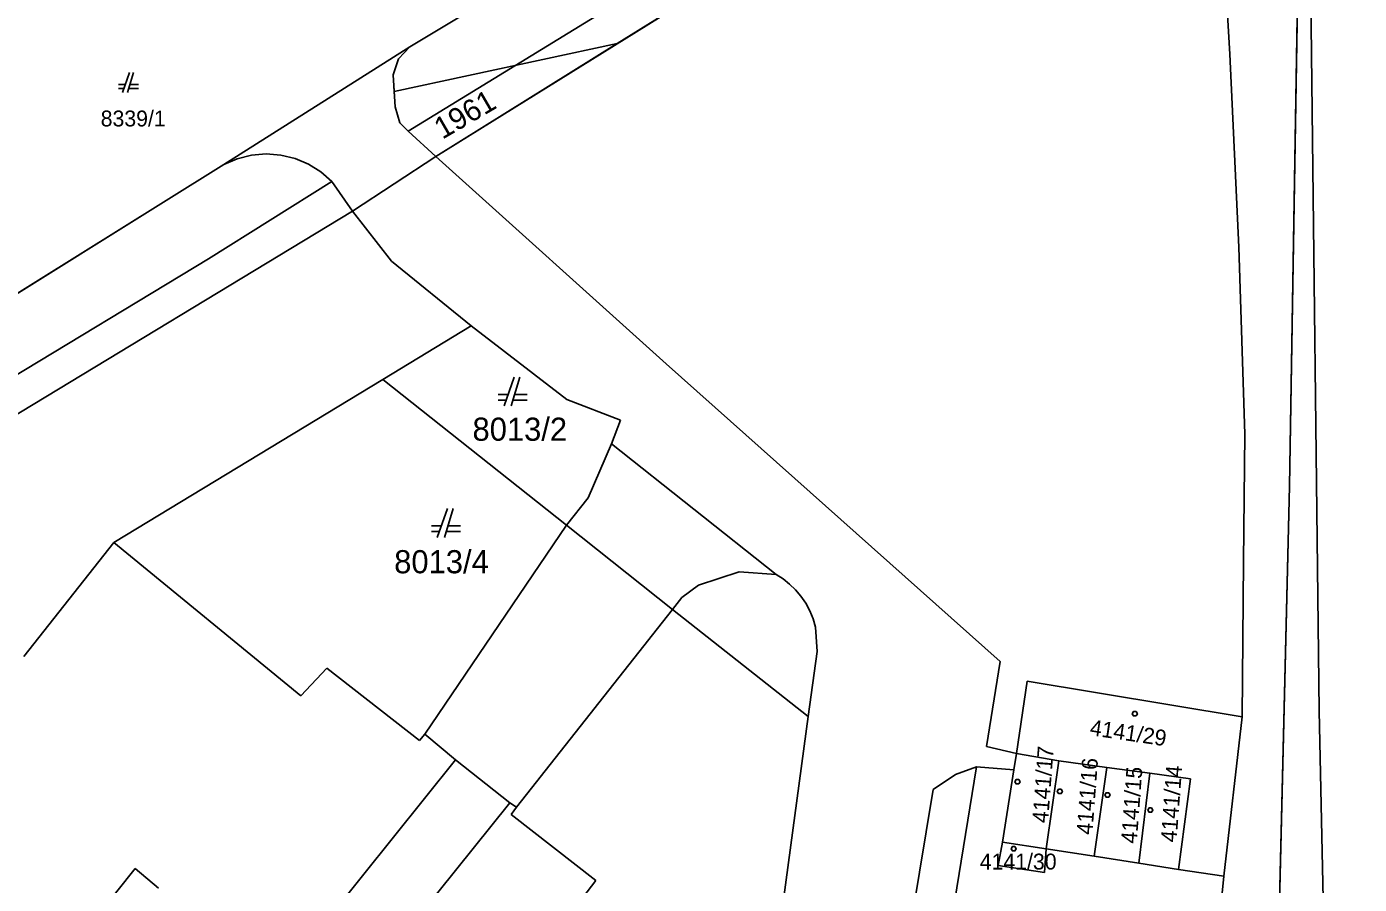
# Model space of a CAD drawing. Extents: x -263587 to -261993, y -1238795 to -1236748.
# Drawn here: x -262834.6 to -262742.4, y -1237403.1 to -1237343.7 of the extents above; entities that cross this region are included whole.
import ezdxf

# ---------------------------------------------------------------- set-up
doc = ezdxf.new("R2010")
doc.units = 0
for name, color, linetype in [('Vrstva 1', 7, 'Continuous'), ('Vrstva 2', 7, 'Continuous'), ('Vrstva 3', 7, 'Continuous')]:
    doc.layers.add(name, color=color, linetype=linetype)

msp = doc.modelspace()

# ---------------------------------------------------------------- linework, layer by layer
at = {"layer": 'Vrstva 1'}
for p, q in [((-262747.23, -1237375.51), (-262746.13, -1237308.63)), ((-262746.13, -1237308.63), (-262747.23, -1237375.51)), ((-262746.13, -1237308.63), (-262745.18, -1237391.05)), ((-262808.22, -1237350.95), (-262772.61, -1237329.11)), ((-262771.94, -1237331.34), (-262806.31, -1237352.69)), ((-262806.31, -1237352.69), (-262771.94, -1237331.34)), ((-262808.11, -1237345.12), (-262803.15, -1237342.13)), ((-262803.15, -1237342.13), (-262808.11, -1237345.12)), ((-262820.98, -1237353.26), (-262808.11, -1237345.12)), ((-262808.11, -1237345.12), (-262820.98, -1237353.26)), ((-262809.27, -1237347.06), (-262808.88, -1237345.95)), ((-262808.88, -1237345.95), (-262809.27, -1237347.06)), ((-262808.88, -1237345.95), (-262808.11, -1237345.12)), ((-262808.11, -1237345.12), (-262808.88, -1237345.95)), ((-262827.804, -1237347.72), (-262828.28, -1237347.72)), ((-262827.51, -1237346.88), (-262828, -1237348.28)), ((-262827.65, -1237348.28), (-262827.23, -1237346.88)), ((-262826.88, -1237347.72), (-262827.482, -1237347.72)), ((-262809.12, -1237349.26), (-262809.27, -1237347.06)), ((-262809.27, -1237347.06), (-262809.12, -1237349.26)), ((-262828.28, -1237348), (-262827.902, -1237348)), ((-262827.566, -1237348), (-262826.88, -1237348)), ((-262808.79, -1237350.36), (-262809.12, -1237349.26)), ((-262809.12, -1237349.26), (-262808.79, -1237350.36)), ((-262808.22, -1237350.95), (-262808.79, -1237350.36)), ((-262808.79, -1237350.36), (-262808.22, -1237350.95)), ((-262806.31, -1237352.69), (-262808.22, -1237350.95)), ((-262808.22, -1237350.95), (-262806.31, -1237352.69)), ((-262825.15, -1237355.86), (-262820.98, -1237353.26)), ((-262820.98, -1237353.26), (-262825.15, -1237355.86)), ((-262820.98, -1237353.26), (-262820.05, -1237352.85)), ((-262820.05, -1237352.85), (-262820.98, -1237353.26)), ((-262820.05, -1237352.85), (-262819.06, -1237352.61)), ((-262819.06, -1237352.61), (-262820.05, -1237352.85)), ((-262819.06, -1237352.61), (-262818.05, -1237352.52)), ((-262818.05, -1237352.52), (-262819.06, -1237352.61)), ((-262818.05, -1237352.52), (-262817.04, -1237352.6)), ((-262817.04, -1237352.6), (-262818.05, -1237352.52)), ((-262817.04, -1237352.6), (-262816.05, -1237352.83)), ((-262816.05, -1237352.83), (-262817.04, -1237352.6)), ((-262816.05, -1237352.83), (-262815.12, -1237353.23)), ((-262815.12, -1237353.23), (-262816.05, -1237352.83)), ((-262815.12, -1237353.23), (-262814.26, -1237353.77)), ((-262814.26, -1237353.77), (-262815.12, -1237353.23)), ((-262812.07, -1237356.49), (-262806.31, -1237352.69)), ((-262806.31, -1237352.69), (-262790.36, -1237367.04)), ((-262790.36, -1237367.04), (-262806.31, -1237352.69)), ((-262814.26, -1237353.77), (-262813.5, -1237354.44)), ((-262813.5, -1237354.44), (-262814.26, -1237353.77)), ((-262813.5, -1237354.44), (-262822.05, -1237359.77)), ((-262813.5, -1237354.44), (-262812.07, -1237356.49)), ((-262812.07, -1237356.49), (-262813.5, -1237354.44)), ((-262869.69, -1237383.63), (-262825.15, -1237355.86)), ((-262825.15, -1237355.86), (-262869.69, -1237383.63)), ((-262848.1, -1237378.27), (-262812.07, -1237356.49)), ((-262812.07, -1237356.49), (-262848.1, -1237378.27)), ((-262812.07, -1237356.49), (-262809.37, -1237359.94)), ((-262809.37, -1237359.94), (-262812.07, -1237356.49)), ((-262822.05, -1237359.77), (-262855.58, -1237380.06)), ((-262809.37, -1237359.94), (-262803.86, -1237364.41)), ((-262803.86, -1237364.41), (-262809.37, -1237359.94)), ((-262803.86, -1237364.41), (-262809.98, -1237368.12)), ((-262809.98, -1237368.12), (-262803.86, -1237364.41)), ((-262797.25, -1237369.51), (-262803.86, -1237364.41)), ((-262803.86, -1237364.41), (-262797.25, -1237369.51)), ((-262790.36, -1237367.04), (-262767.26, -1237387.65)), ((-262767.26, -1237387.65), (-262790.36, -1237367.04)), ((-262800.89, -1237367.96), (-262801.59, -1237369.96)), ((-262801.09, -1237369.96), (-262800.49, -1237367.96)), ((-262809.98, -1237368.12), (-262828.59, -1237379.42)), ((-262828.59, -1237379.42), (-262809.98, -1237368.12)), ((-262797.26, -1237378.22), (-262809.98, -1237368.12)), ((-262809.98, -1237368.12), (-262797.26, -1237378.22)), ((-262801.31, -1237369.16), (-262801.99, -1237369.16)), ((-262801.99, -1237369.56), (-262801.45, -1237369.56)), ((-262800.97, -1237369.56), (-262799.99, -1237369.56)), ((-262799.99, -1237369.16), (-262800.85, -1237369.16)), ((-262793.52, -1237370.95), (-262797.25, -1237369.51)), ((-262797.25, -1237369.51), (-262793.52, -1237370.95)), ((-262794.14, -1237372.58), (-262793.52, -1237370.95)), ((-262793.52, -1237370.95), (-262794.14, -1237372.58)), ((-262795.76, -1237376.31), (-262794.14, -1237372.58)), ((-262782.76, -1237381.63), (-262794.14, -1237372.58)), ((-262794.14, -1237372.58), (-262782.76, -1237381.63)), ((-262797.26, -1237378.22), (-262795.76, -1237376.31)), ((-262748.79, -1237440.91), (-262747.23, -1237375.51)), ((-262747.23, -1237375.51), (-262748.79, -1237440.91)), ((-262805.51, -1237377.06), (-262806.21, -1237379.06)), ((-262805.71, -1237379.06), (-262805.11, -1237377.06)), ((-262807.08, -1237392.67), (-262797.26, -1237378.22)), ((-262789.93, -1237384.04), (-262797.26, -1237378.22)), ((-262797.26, -1237378.22), (-262789.93, -1237384.04)), ((-262805.93, -1237378.26), (-262806.61, -1237378.26)), ((-262806.61, -1237378.66), (-262806.07, -1237378.66)), ((-262805.59, -1237378.66), (-262804.61, -1237378.66)), ((-262804.61, -1237378.26), (-262805.47, -1237378.26)), ((-262828.59, -1237379.42), (-262834.82, -1237387.3)), ((-262834.82, -1237387.3), (-262828.59, -1237379.42)), ((-262828.59, -1237379.42), (-262815.65, -1237390.01)), ((-262815.65, -1237390.01), (-262828.59, -1237379.42)), ((-262788.13, -1237382.36), (-262785.32, -1237381.43)), ((-262785.32, -1237381.43), (-262782.76, -1237381.63)), ((-262782.28, -1237381.93), (-262782.76, -1237381.63)), ((-262782.76, -1237381.63), (-262782.28, -1237381.93)), ((-262789.28, -1237383.22), (-262788.13, -1237382.36)), ((-262781.83, -1237382.29), (-262782.28, -1237381.93)), ((-262782.28, -1237381.93), (-262781.83, -1237382.29)), ((-262781.42, -1237382.68), (-262781.83, -1237382.29)), ((-262781.83, -1237382.29), (-262781.42, -1237382.68)), ((-262781.05, -1237383.12), (-262781.42, -1237382.68)), ((-262781.42, -1237382.68), (-262781.05, -1237383.12)), ((-262789.93, -1237384.04), (-262789.28, -1237383.22)), ((-262780.71, -1237383.61), (-262781.05, -1237383.12)), ((-262781.05, -1237383.12), (-262780.71, -1237383.61)), ((-262780.43, -1237384.14), (-262780.71, -1237383.61)), ((-262780.71, -1237383.61), (-262780.43, -1237384.14)), ((-262800.73, -1237397.73), (-262789.93, -1237384.04)), ((-262780.53, -1237391.46), (-262789.93, -1237384.04)), ((-262789.93, -1237384.04), (-262780.53, -1237391.46)), ((-262780.2, -1237384.69), (-262780.43, -1237384.14)), ((-262780.43, -1237384.14), (-262780.2, -1237384.69)), ((-262780.03, -1237385.27), (-262780.2, -1237384.69)), ((-262780.2, -1237384.69), (-262780.03, -1237385.27)), ((-262779.91, -1237386.95), (-262780.03, -1237385.27)), ((-262780.03, -1237385.27), (-262779.91, -1237386.95)), ((-262780.53, -1237391.46), (-262779.91, -1237386.95)), ((-262779.91, -1237386.95), (-262780.53, -1237391.46)), ((-262815.65, -1237390.01), (-262813.85, -1237388.11)), ((-262813.85, -1237388.11), (-262815.65, -1237390.01)), ((-262813.85, -1237388.11), (-262807.44, -1237393.11)), ((-262807.44, -1237393.11), (-262813.85, -1237388.11)), ((-262767.26, -1237387.65), (-262768.21, -1237393.53)), ((-262768.21, -1237393.53), (-262767.26, -1237387.65)), ((-262765.39, -1237389), (-262766.12, -1237394)), ((-262766.12, -1237394), (-262765.39, -1237389)), ((-262750.5, -1237391.48), (-262765.39, -1237389)), ((-262765.39, -1237389), (-262750.5, -1237391.48)), ((-262745.18, -1237391.05), (-262744.24, -1237436.23)), ((-262783.8, -1237415.42), (-262780.53, -1237391.46)), ((-262780.53, -1237391.46), (-262783.8, -1237415.42)), ((-262751.77, -1237402.5), (-262750.5, -1237391.48)), ((-262750.5, -1237391.48), (-262751.77, -1237402.5)), ((-262807.44, -1237393.11), (-262807.08, -1237392.67)), ((-262807.08, -1237392.67), (-262807.44, -1237393.11)), ((-262807.08, -1237392.67), (-262804.94, -1237394.45)), ((-262804.94, -1237394.45), (-262807.08, -1237392.67)), ((-262768.21, -1237393.53), (-262766.12, -1237394)), ((-262766.12, -1237394), (-262768.21, -1237393.53)), ((-262804.94, -1237394.45), (-262817.31, -1237409.85)), ((-262804.94, -1237394.45), (-262801.19, -1237397.42)), ((-262801.19, -1237397.42), (-262804.94, -1237394.45)), ((-262766.31, -1237395.13), (-262766.12, -1237394)), ((-262766.12, -1237394), (-262766.31, -1237395.13)), ((-262766.12, -1237394), (-262763.19, -1237394.51)), ((-262763.19, -1237394.51), (-262766.12, -1237394)), ((-262764.06, -1237400.61), (-262763.19, -1237394.51)), ((-262763.19, -1237394.51), (-262764.06, -1237400.61)), ((-262763.19, -1237394.51), (-262759.88, -1237394.97)), ((-262759.88, -1237394.97), (-262763.19, -1237394.51)), ((-262768.88, -1237394.94), (-262772.53, -1237417.07)), ((-262772.53, -1237417.07), (-262768.88, -1237394.94)), ((-262770.35, -1237395.47), (-262771.88, -1237396.5)), ((-262768.88, -1237394.94), (-262770.35, -1237395.47)), ((-262766.31, -1237395.13), (-262768.88, -1237394.94)), ((-262768.88, -1237394.94), (-262766.31, -1237395.13)), ((-262767.09, -1237400.14), (-262766.31, -1237395.13)), ((-262766.31, -1237395.13), (-262767.09, -1237400.14)), ((-262759.88, -1237394.97), (-262760.74, -1237401.12)), ((-262760.74, -1237401.12), (-262759.88, -1237394.97)), ((-262759.88, -1237394.97), (-262756.9, -1237395.38)), ((-262756.9, -1237395.38), (-262759.88, -1237394.97)), ((-262756.9, -1237395.38), (-262757.66, -1237401.6)), ((-262757.66, -1237401.6), (-262756.9, -1237395.38)), ((-262756.9, -1237395.38), (-262754.09, -1237395.77)), ((-262754.09, -1237395.77), (-262756.9, -1237395.38)), ((-262771.88, -1237396.5), (-262776.66, -1237425.38)), ((-262754.09, -1237395.77), (-262754.9, -1237402.03)), ((-262754.9, -1237402.03), (-262754.09, -1237395.77)), ((-262801.19, -1237397.42), (-262813.56, -1237412.83)), ((-262801.19, -1237397.42), (-262800.73, -1237397.73)), ((-262800.73, -1237397.73), (-262801.19, -1237397.42)), ((-262800.73, -1237397.73), (-262801.09, -1237398.23)), ((-262801.09, -1237398.23), (-262800.73, -1237397.73)), ((-262801.09, -1237398.23), (-262795.24, -1237402.81)), ((-262795.24, -1237402.81), (-262801.09, -1237398.23)), ((-262767.09, -1237400.14), (-262767.38, -1237401.77)), ((-262767.38, -1237401.77), (-262767.09, -1237400.14)), ((-262764.06, -1237400.61), (-262767.09, -1237400.14)), ((-262767.09, -1237400.14), (-262764.06, -1237400.61)), ((-262764.19, -1237402.24), (-262764.06, -1237400.61)), ((-262764.06, -1237400.61), (-262764.19, -1237402.24)), ((-262760.74, -1237401.12), (-262764.06, -1237400.61)), ((-262764.06, -1237400.61), (-262760.74, -1237401.12)), ((-262757.66, -1237401.6), (-262760.74, -1237401.12)), ((-262760.74, -1237401.12), (-262757.66, -1237401.6)), ((-262834.43, -1237411.12), (-262827.12, -1237401.98)), ((-262827.12, -1237401.98), (-262825.5, -1237403.32)), ((-262767.38, -1237401.77), (-262764.19, -1237402.24)), ((-262764.19, -1237402.24), (-262767.38, -1237401.77)), ((-262754.9, -1237402.03), (-262757.66, -1237401.6)), ((-262757.66, -1237401.6), (-262754.9, -1237402.03)), ((-262754.9, -1237402.03), (-262751.77, -1237402.5)), ((-262751.77, -1237402.5), (-262754.9, -1237402.03)), ((-262795.24, -1237402.81), (-262797.07, -1237405.2)), ((-262797.07, -1237405.2), (-262795.24, -1237402.81))]:
    msp.add_line(p, q, dxfattribs=at)
for points in [[(-262757.85, -1237391.11), (-262757.76, -1237391.26), (-262757.85, -1237391.41), (-262758.03, -1237391.41), (-262758.12, -1237391.26), (-262758.03, -1237391.11)], [(-262765.97, -1237395.82), (-262765.88, -1237395.97), (-262765.97, -1237396.12), (-262766.15, -1237396.12), (-262766.24, -1237395.97), (-262766.15, -1237395.82)], [(-262763.03, -1237396.48), (-262762.94, -1237396.63), (-262763.03, -1237396.78), (-262763.21, -1237396.78), (-262763.3, -1237396.63), (-262763.21, -1237396.48)], [(-262759.74, -1237396.73), (-262759.65, -1237396.88), (-262759.74, -1237397.03), (-262759.92, -1237397.03), (-262760.01, -1237396.88), (-262759.92, -1237396.73)], [(-262756.77, -1237397.78), (-262756.68, -1237397.93), (-262756.77, -1237398.08), (-262756.95, -1237398.08), (-262757.04, -1237397.93), (-262756.95, -1237397.78)], [(-262766.23, -1237400.45), (-262766.14, -1237400.6), (-262766.23, -1237400.75), (-262766.41, -1237400.75), (-262766.5, -1237400.6), (-262766.41, -1237400.45)]]:
    msp.add_lwpolyline(points, close=True, dxfattribs=at)
at = {"layer": 'Vrstva 2'}
msp.add_lwpolyline([(-262784.75, -1237625.31), (-262780.055, -1237596.24), (-262775.165, -1237566.93), (-262768.26, -1237525.99), (-262763.86, -1237500.03), (-262763.86, -1237500.03), (-262757.02, -1237455.96), (-262754.395, -1237429.23), (-262751.77, -1237402.5), (-262750.5, -1237391.48), (-262750.424, -1237380.733), (-262750.315, -1237371.914), (-262750.742, -1237358.967), (-262751.363, -1237345.612), (-262751.817, -1237337.772)], dxfattribs=at)
at = {"layer": 'Vrstva 3'}
msp.add_lwpolyline([(-262781.6, -1237646.81), (-262760.18, -1237607.41), (-262746.49, -1237565.17), (-262744.57, -1237538.03), (-262742.42, -1237509.51), (-262743.25, -1237500.01), (-262747.55, -1237499.97), (-262749.11, -1237476.18), (-262748.79, -1237440.91), (-262747.23, -1237375.51), (-262746.13, -1237308.63), (-262749.07, -1237311.22), (-262749.15, -1237308.17), (-262746.16, -1237306.31), (-262747.51, -1237293.89), (-262747.66, -1237292.16), (-262745.96, -1237291.09), (-262746.395, -1237269.455), (-262745.66, -1237267.05), (-262744.55, -1237267.05), (-262743.43, -1237239.23), (-262748.29, -1237225.02), (-262744.25, -1237230.5), (-262727.51, -1237252.7)], dxfattribs=at)
for points in [[(-262793.755, -1237344.891), (-262809.193, -1237348.191), (-262809.27, -1237347.06), (-262808.88, -1237345.95), (-262808.11, -1237345.12), (-262803.15, -1237342.13), (-262794.99, -1237337.2), (-262776.28, -1237325.91), (-262772.61, -1237329.11), (-262770.96, -1237330.52), (-262771.94, -1237331.34)], [(-262809.27, -1237347.06), (-262809.193, -1237348.191), (-262809.12, -1237349.26), (-262808.79, -1237350.36), (-262808.22, -1237350.95), (-262806.31, -1237352.69), (-262793.755, -1237344.891), (-262771.94, -1237331.34), (-262770.96, -1237330.52), (-262772.61, -1237329.11), (-262776.28, -1237325.91), (-262794.99, -1237337.2), (-262803.15, -1237342.13), (-262808.11, -1237345.12), (-262808.88, -1237345.95)], [(-262809.193, -1237348.191), (-262793.755, -1237344.891), (-262806.31, -1237352.69), (-262808.22, -1237350.95), (-262808.79, -1237350.36), (-262809.12, -1237349.26)]]:
    msp.add_lwpolyline(points, close=True, dxfattribs=at)

# ---------------------------------------------------------------- texts
at = {"layer": 'Vrstva 1'}
for s, height, p in [('8339/1', 1.1, (-262829.502, -1237350.62)), ('8013/2', 1.6, (-262803.769, -1237372.37)), ('8013/4', 1.6, (-262809.189, -1237381.54)), ('4141/30', 1.1, (-262768.666, -1237402.04))]:
    msp.add_text(s, height=height, dxfattribs=at).set_placement(p)
for s, rotation, p in [('4141/29', 351.6242, (-262761.094, -1237392.735)), ('4141/17', 85.71449, (-262763.941, -1237398.852)), ('4141/16', 85.71449, (-262760.874, -1237399.662)), ('4141/15', 85.71449, (-262757.801, -1237400.272)), ('4141/14', 85.71449, (-262755.051, -1237400.182))]:
    msp.add_text(s, height=1.1, rotation=rotation, dxfattribs=at).set_placement(p)
at = {"layer": 'Vrstva 3'}
msp.add_text('1961', height=1.5, rotation=30.19487, dxfattribs=at).set_placement((-262805.856, -1237351.544))

doc.saveas('drawing.dxf')
